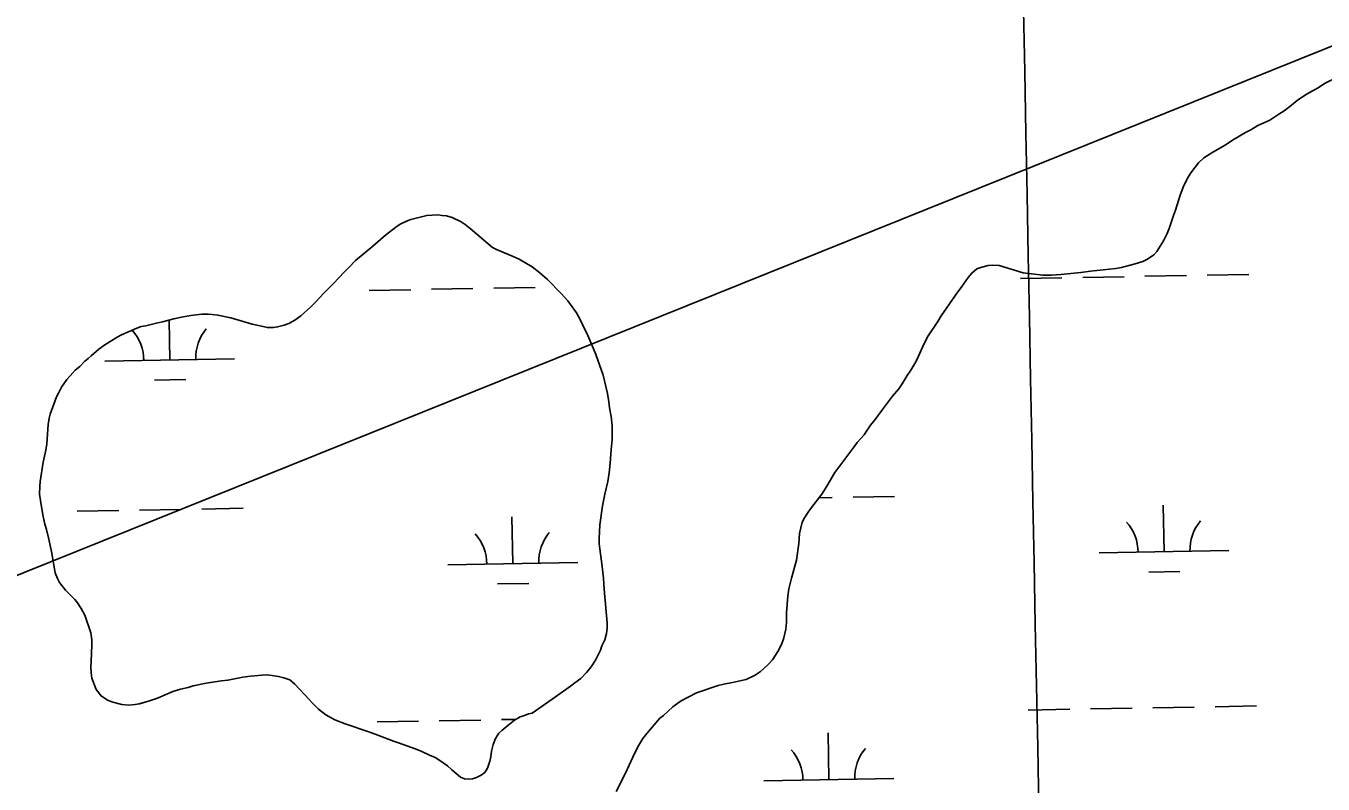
# Model space of a CAD drawing. Extents: x 3957609 to 3995875, y 234277 to 260273.
# Drawn here: x 3976853 to 3977853, y 250480 to 251065 of the extents above; entities that cross this region are included whole.
import ezdxf

# ---------------------------------------------------------------- set-up
doc = ezdxf.new("R2010")
doc.units = 0
for name, color, linetype in [('V-GRID-MAJR', 7, 'Continuous'), ('V-TOPO-SHOR', 7, 'Continuous'), ('V-UTIL-LINE', 7, 'Continuous'), ('V-WETL-SWMP', 7, 'Continuous')]:
    doc.layers.add(name, color=color, linetype=linetype)

msp = doc.modelspace()

# ---------------------------------------------------------------- linework, layer by layer
at = {"layer": 'V-GRID-MAJR'}
msp.add_spline([(3977833.033, 240002.205), (3977775.362, 243028.63), (3977659.886, 249088.434), (3977544.411, 255148.228), (3977486.607, 258181.601)], degree=3, dxfattribs=at)
at = {"layer": 'V-TOPO-SHOR'}
msp.add_line((3976863.674, 250703.799), (3976865.12, 250693.977), dxfattribs=at)
for points in [[(3977845.16, 251015.06), (3977848.909, 251017.032), (3977853.907, 251020.256), (3977856.94, 251021.87), (3977861.224, 251023.842), (3977863.903, 251025.274), (3977868.365, 251027.248), (3977871.222, 251028.323), (3977875.683, 251030.832), (3977879.433, 251032.624), (3977885.501, 251036.208), (3977889.783, 251039.251), (3977898.524, 251046.948), (3977901.199, 251049.811), (3977903.337, 251053.921)], [(3977324.673, 250508.995), (3977328.593, 250515.434), (3977331.624, 250519.368), (3977341.61, 250530.999), (3977344.463, 250533.145), (3977351.778, 250539.769), (3977355.526, 250542.632), (3977358.2, 250544.424), (3977369.983, 250550.516), (3977386.588, 250556.259), (3977391.052, 250557.338), (3977397.659, 250558.6), (3977408.196, 250560.941), (3977414.625, 250563.986), (3977419.085, 250566.853), (3977424.793, 250572.221), (3977428.539, 250575.979), (3977432.637, 250582.596), (3977435.132, 250587.245), (3977437.087, 250592.072), (3977438.863, 250599.757), (3977439.211, 250604.76), (3977439.377, 250612.264), (3977440.252, 250625.127), (3977441.134, 250630.845), (3977443.086, 250639.068), (3977446.996, 250652.828), (3977448.761, 250665.696), (3977449.283, 250673.378), (3977451.413, 250682.135), (3977453.017, 250685.533), (3977456.046, 250690.004), (3977458.54, 250693.579), (3977466.386, 250703.776), (3977470.306, 250709.857), (3977476.542, 250720.584), (3977491.161, 250740.081), (3977493.833, 250743.481), (3977499.005, 250749.564), (3977500.967, 250752.247), (3977503.996, 250756.895), (3977507.561, 250761.368), (3977512.374, 250767.985), (3977520.93, 250779.256), (3977525.745, 250784.98), (3977528.42, 250788.914), (3977532.34, 250795.173), (3977535.191, 250799.287), (3977538.932, 250805.724), (3977541.068, 250810.014), (3977544.095, 250816.988), (3977548.011, 250825.032), (3977555.855, 250836.835), (3977558.347, 250841.128), (3977562.626, 250847.03), (3977571.18, 250859.73), (3977573.855, 250863.127), (3977579.38, 250870.818), (3977582.055, 250874.217), (3977585.981, 250877.439), (3977589.731, 250878.694), (3977594.552, 250879.954), (3977597.946, 250880.316), (3977603.127, 250879.968), (3977621.536, 250874.459), (3977636.905, 250872.698), (3977643.514, 250872.708), (3977650.659, 250873.076), (3977666.021, 250874.531), (3977673.523, 250875.616), (3977692.991, 250877.611), (3977697.458, 250878.512), (3977707.993, 250881.209), (3977713.885, 250883.183), (3977717.457, 250884.975), (3977722.273, 250888.199), (3977724.772, 250890.884), (3977729.761, 250899.109), (3977732.61, 250904.653), (3977734.211, 250908.585), (3977737.41, 250918.593), (3977739.012, 250922.706), (3977742.565, 250934.146), (3977745.412, 250941.654), (3977748.795, 250948.091), (3977750.935, 250951.488), (3977756.817, 250959.178), (3977760.921, 250962.939), (3977767.702, 250967.416), (3977777.34, 250972.789), (3977783.052, 250976.552), (3977793.046, 250982.462), (3977796.972, 250984.613), (3977802.506, 250988.016), (3977811.611, 250991.961), (3977818.57, 250996.796), (3977822.675, 250999.303), (3977827.135, 251002.526), (3977832.847, 251007.179), (3977839.27, 251011.656), (3977845.16, 251015.06)], [(3977298.262, 250639.113), (3977296.994, 250650.008), (3977294.825, 250665.37), (3977294.819, 250669.479), (3977295.515, 250680.2), (3977297.457, 250694.673), (3977299.228, 250703.787), (3977301.536, 250713.439), (3977302.597, 250720.228), (3977303.478, 250727.734), (3977304.176, 250738.275), (3977304.879, 250745.779), (3977305.041, 250756.498), (3977304.135, 250763.644), (3977302.874, 250770.431), (3977302.329, 250774.895), (3977301.248, 250781.324), (3977300.347, 250785.791), (3977298.01, 250795.613), (3977292.445, 250811.503), (3977290.651, 250815.788), (3977285.451, 250827.75), (3977283.659, 250831.142), (3977280.612, 250837.925), (3977277.567, 250843.458), (3977270.761, 250852.738), (3977265.571, 250858.446), (3977255.014, 250869.148), (3977249.11, 250874.498), (3977243.386, 250878.954), (3977233.193, 250884.834), (3977228.724, 250886.97), (3977215.852, 250892.309), (3977212.635, 250893.913), (3977195.638, 250908.533), (3977191.702, 250911.565), (3977188.663, 250913.705), (3977181.69, 250917.088), (3977177.221, 250918.329), (3977173.825, 250918.681), (3977170.61, 250919.214), (3977162.035, 250918.663), (3977149.892, 250915.607), (3977146.499, 250914.172), (3977141.68, 250911.841), (3977138.11, 250909.693), (3977130.258, 250903.428), (3977120.626, 250895.015), (3977107.245, 250883.917), (3977102.074, 250878.549), (3977098.328, 250874.969), (3977090.123, 250866.201), (3977082.275, 250858.151), (3977076.924, 250852.246), (3977072.466, 250847.952), (3977064.974, 250841.328), (3977060.511, 250837.927), (3977055.692, 250835.418), (3977052.121, 250834.162), (3977047.122, 250832.725), (3977043.906, 250832.362), (3977039.083, 250832.354), (3977036.046, 250832.887), (3977027.645, 250834.836), (3977011.202, 250839.635), (3977001.193, 250841.763), (3976996.726, 250842.291), (3976993.509, 250842.465), (3976988.686, 250842.457), (3976980.291, 250841.55), (3976973.148, 250840.11), (3976967.254, 250838.848), (3976958.505, 250836.511), (3976953.682, 250835.61), (3976945.645, 250833.634), (3976942.074, 250832.913), (3976938.68, 250831.658), (3976926.898, 250826.636), (3976923.506, 250824.844), (3976914.049, 250818.753), (3976909.408, 250815.532), (3976903.342, 250810.518), (3976901.202, 250808.372), (3976898.703, 250806.224), (3976894.603, 250802.107), (3976891.211, 250799.244), (3976887.29, 250794.949), (3976884.793, 250792.088), (3976880.515, 250786.364), (3976878.377, 250781.715), (3976876.773, 250778.676), (3976873.572, 250770.273), (3976871.973, 250765.448), (3976871.084, 250762.231), (3976870.377, 250757.405), (3976869.329, 250742.576), (3976868.622, 250737.573), (3976866.492, 250728.459), (3976864.194, 250713.447), (3976863.844, 250709.695), (3976863.674, 250703.799)], [(3976865.12, 250693.977), (3976866.562, 250686.475), (3976867.821, 250680.581), (3976869.079, 250676.475), (3976870.697, 250670.046), (3976872.857, 250659.509), (3976875.743, 250643.078), (3976877.537, 250638.791), (3976879.149, 250635.758), (3976883.804, 250629.69), (3976890.962, 250622.557), (3976892.93, 250620.058), (3976895.797, 250615.598), (3976898.484, 250610.42), (3976903.151, 250596.85), (3976903.874, 250591.493), (3976904.059, 250587.563), (3976903.544, 250574.697), (3976903.192, 250570.411), (3976903.559, 250565.944), (3976904.099, 250562.016), (3976907.329, 250553.087), (3976911.089, 250548.27), (3976915.919, 250544.882), (3976920.209, 250543.461), (3976927.178, 250541.507), (3976932.362, 250541.157), (3976937.363, 250541.524), (3976940.576, 250542.064), (3976948.435, 250544.399), (3976954.505, 250546.554), (3976966.287, 250551.753), (3976972.181, 250553.369), (3976978.253, 250554.809), (3976982.182, 250556.067), (3976992.004, 250558.047), (3977003.97, 250559.853), (3977008.793, 250560.396), (3977020.401, 250562.739), (3977026.117, 250563.462), (3977038.264, 250564.375), (3977042.911, 250564.025), (3977047.912, 250563.14), (3977052.024, 250562.254), (3977056.493, 250560.652), (3977060.429, 250557.265), (3977071.523, 250545.491), (3977073.672, 250542.994), (3977078.681, 250537.999), (3977084.405, 250533.543), (3977091.201, 250529.803), (3977099.067, 250526.776), (3977117.479, 250520.554), (3977124.272, 250518.064), (3977136.427, 250513.259), (3977140.359, 250512.016), (3977153.943, 250507.214), (3977158.236, 250505.434), (3977164.134, 250502.585), (3977168.427, 250500.805), (3977171.466, 250499.024), (3977178.083, 250494.391), (3977181.304, 250491.358), (3977188.102, 250485.652), (3977191.141, 250484.229), (3977194.178, 250484.055), (3977197.394, 250484.415), (3977200.429, 250485.314), (3977204, 250487.106), (3977206.855, 250489.255), (3977208.993, 250492.474), (3977210.771, 250498.016), (3977211.48, 250501.233), (3977212.008, 250505.7), (3977213.251, 250510.703), (3977215.031, 250515.53), (3977217.704, 250519.465), (3977219.844, 250521.611), (3977224.482, 250525.549), (3977229.658, 250529.49), (3977234.118, 250531.996), (3977237.334, 250533.074), (3977240.369, 250534.329), (3977243.404, 250535.05), (3977261.25, 250547.406), (3977272.848, 250555.821), (3977276.059, 250558.328), (3977280.7, 250561.549), (3977285.159, 250566.202), (3977288.011, 250569.602), (3977289.793, 250572.104), (3977292.29, 250576.219), (3977296.029, 250583.549), (3977297.094, 250586.944), (3977299.23, 250591.593), (3977300.474, 250596.418), (3977301.004, 250600.172), (3977301.176, 250604.639), (3977298.995, 250627.503), (3977298.448, 250634.29), (3977298.262, 250639.113)], [(3977307.934, 250474.491), (3977315.235, 250488.794), (3977318.084, 250494.872), (3977320.755, 250501.129), (3977324.673, 250508.995)]]:
    msp.add_lwpolyline(points, dxfattribs=at)
at = {"layer": 'V-UTIL-LINE'}
msp.add_lwpolyline([(3961767.682, 245361.868), (3961943.705, 245468.964), (3965208.639, 247597.169), (3966396.749, 247622.307), (3967484.854, 247669.667), (3969697.646, 247716.332), (3970569.601, 248052.102), (3971717.759, 248552.062), (3975420.027, 250066.441), (3979384.42, 251663.69), (3984441.626, 253334.756), (3993476.194, 256555.397)], dxfattribs=at)
at = {"layer": 'V-WETL-SWMP'}
for p, q in [((3977619.503, 250869.944), (3977651.497, 250870.526)), ((3977667.495, 250870.817), (3977699.49, 250871.398)), ((3977715.487, 250871.689), (3977747.482, 250872.271)), ((3977763.479, 250872.562), (3977795.474, 250873.144)), ((3977117.678, 250860.819), (3977149.672, 250861.401)), ((3977165.67, 250861.692), (3977197.664, 250862.274)), ((3977213.662, 250862.565), (3977245.657, 250863.146)), ((3976964.034, 250807.275), (3976963.478, 250837.84)), ((3976914.042, 250806.366), (3977014.025, 250808.184)), ((3976952.316, 250791.629), (3976976.312, 250792.065)), ((3977464.187, 250700.918), (3977474.548, 250701.107)), ((3977490.546, 250701.398), (3977522.54, 250701.979)), ((3977730.194, 250659.318), (3977729.54, 250695.312)), ((3976892.736, 250690.528), (3976924.731, 250691.109)), ((3976940.729, 250691.4), (3976972.723, 250691.982)), ((3976988.721, 250692.273), (3977020.715, 250692.855)), ((3977228.369, 250650.193), (3977227.715, 250686.187)), ((3977680.203, 250658.409), (3977780.186, 250660.227)), ((3977178.377, 250649.284), (3977278.361, 250651.102)), ((3977718.477, 250643.671), (3977742.473, 250644.107)), ((3977216.652, 250634.546), (3977240.648, 250634.983)), ((3977625.551, 250537.324), (3977657.546, 250537.906)), ((3977673.543, 250538.197), (3977705.538, 250538.778)), ((3977721.535, 250539.069), (3977753.53, 250539.651)), ((3977769.527, 250539.942), (3977801.522, 250540.524)), ((3977123.726, 250528.199), (3977155.72, 250528.781)), ((3977171.718, 250529.072), (3977203.713, 250529.654)), ((3977219.71, 250529.945), (3977230.827, 250530.147)), ((3977471.907, 250483.78), (3977471.252, 250519.774)), ((3977421.915, 250482.871), (3977521.899, 250484.689))]:
    msp.add_line(p, q, dxfattribs=at)
for points in [[(3977558.348, 250841.128), (3977562.626, 250847.031), (3977571.181, 250859.729), (3977573.855, 250863.127), (3977579.381, 250870.818), (3977582.055, 250874.217), (3977585.981, 250877.439), (3977589.73, 250878.695), (3977594.552, 250879.954), (3977597.946, 250880.317), (3977603.127, 250879.968), (3977621.537, 250874.459), (3977636.904, 250872.697), (3977643.514, 250872.708), (3977650.659, 250873.077), (3977666.021, 250874.531), (3977673.523, 250875.615), (3977692.992, 250877.611), (3977697.457, 250878.512), (3977707.993, 250881.209), (3977713.885, 250883.183), (3977717.456, 250884.976), (3977722.274, 250888.199), (3977724.771, 250890.883), (3977729.76, 250899.109), (3977732.609, 250904.652), (3977734.211, 250908.585), (3977737.41, 250918.594), (3977739.012, 250922.706), (3977742.566, 250934.145), (3977745.412, 250941.653), (3977748.796, 250948.09), (3977750.935, 250951.488), (3977756.818, 250959.179), (3977760.921, 250962.938), (3977767.702, 250967.415), (3977777.341, 250972.79), (3977783.052, 250976.551), (3977793.046, 250982.462), (3977796.973, 250984.612), (3977802.506, 250988.016), (3977811.611, 250991.961), (3977818.57, 250996.796), (3977822.675, 250999.303), (3977827.136, 251002.526), (3977832.846, 251007.18), (3977839.27, 251011.657), (3977845.16, 251015.061), (3977848.909, 251017.032), (3977853.906, 251020.256)], [(3976863.675, 250703.799), (3976863.844, 250709.695), (3976864.195, 250713.447), (3976866.493, 250728.458), (3976868.623, 250737.573), (3976869.329, 250742.576), (3976870.377, 250757.406), (3976871.084, 250762.231), (3976871.972, 250765.448), (3976873.572, 250770.274), (3976876.774, 250778.676), (3976878.377, 250781.715), (3976880.514, 250786.364), (3976884.792, 250792.088), (3976887.289, 250794.95), (3976891.212, 250799.244), (3976894.602, 250802.108), (3976898.704, 250806.224), (3976901.202, 250808.371), (3976903.342, 250810.519), (3976909.408, 250815.531), (3976914.048, 250818.754), (3976923.507, 250824.843), (3976926.898, 250826.635), (3976938.681, 250831.657), (3976942.074, 250832.913), (3976945.646, 250833.633), (3976953.682, 250835.611), (3976958.504, 250836.512), (3976967.254, 250838.849), (3976973.148, 250840.109), (3976980.291, 250841.55), (3976988.686, 250842.456), (3976993.51, 250842.464), (3976996.726, 250842.291), (3977001.193, 250841.762), (3977011.201, 250839.634), (3977027.645, 250834.837), (3977036.045, 250832.886), (3977039.083, 250832.355), (3977043.906, 250832.362), (3977047.121, 250832.725), (3977052.121, 250834.162), (3977055.692, 250835.418), (3977060.512, 250837.927), (3977064.973, 250841.329), (3977072.466, 250847.951), (3977076.925, 250852.246), (3977082.275, 250858.15), (3977090.123, 250866.202), (3977098.327, 250874.969), (3977102.073, 250878.548), (3977107.245, 250883.916), (3977120.626, 250895.014), (3977130.259, 250903.427), (3977138.11, 250909.692), (3977141.68, 250911.842), (3977146.499, 250914.172), (3977149.892, 250915.607), (3977162.035, 250918.663), (3977170.609, 250919.213), (3977173.826, 250918.682), (3977177.221, 250918.33), (3977181.689, 250917.087), (3977188.662, 250913.704), (3977191.703, 250911.565), (3977195.638, 250908.534), (3977212.634, 250893.912), (3977215.852, 250892.309), (3977228.723, 250886.971), (3977233.193, 250884.834), (3977243.386, 250878.955), (3977249.11, 250874.498), (3977255.014, 250869.148), (3977265.572, 250858.446), (3977270.762, 250852.737), (3977277.566, 250843.458), (3977280.612, 250837.925), (3977283.66, 250831.141), (3977285.452, 250827.75), (3977290.652, 250815.788), (3977292.445, 250811.503), (3977298.009, 250795.612), (3977300.347, 250785.79), (3977301.248, 250781.325), (3977302.33, 250774.896), (3977302.873, 250770.43), (3977304.135, 250763.644), (3977305.04, 250756.499), (3977304.878, 250745.779), (3977304.176, 250738.275), (3977303.478, 250727.733), (3977302.597, 250720.229), (3977301.536, 250713.438), (3977299.229, 250703.787), (3977297.457, 250694.673), (3977295.515, 250680.199), (3977294.818, 250669.479), (3977294.825, 250665.37), (3977296.993, 250650.009), (3977298.262, 250639.113)], [(3977307.935, 250474.49), (3977315.236, 250488.793), (3977318.085, 250494.872), (3977320.755, 250501.129), (3977324.672, 250508.996), (3977328.592, 250515.434), (3977331.623, 250519.369), (3977341.609, 250530.998), (3977344.463, 250533.146), (3977351.777, 250539.768), (3977355.525, 250542.632), (3977358.201, 250544.423), (3977369.983, 250550.516), (3977386.588, 250556.26), (3977391.052, 250557.339), (3977397.66, 250558.6), (3977408.197, 250560.94), (3977414.624, 250563.987), (3977419.085, 250566.853), (3977424.793, 250572.222), (3977428.539, 250575.979), (3977432.637, 250582.596), (3977435.131, 250587.245), (3977437.088, 250592.072), (3977438.862, 250599.756), (3977439.212, 250604.759), (3977439.378, 250612.263), (3977440.251, 250625.127), (3977441.135, 250630.845), (3977443.087, 250639.067), (3977446.995, 250652.829), (3977448.761, 250665.695), (3977449.284, 250673.378), (3977451.414, 250682.135), (3977453.016, 250685.532), (3977456.046, 250690.003), (3977458.541, 250693.58), (3977466.386, 250703.776), (3977470.306, 250709.856), (3977476.542, 250720.585), (3977491.16, 250740.082), (3977493.834, 250743.481), (3977499.005, 250749.563), (3977500.966, 250752.246), (3977503.995, 250756.896), (3977507.561, 250761.368), (3977512.374, 250767.986), (3977520.931, 250779.255), (3977525.746, 250784.979), (3977528.419, 250788.914), (3977532.339, 250795.173), (3977535.191, 250799.286), (3977538.932, 250805.724), (3977541.069, 250810.015), (3977544.095, 250816.987), (3977548.012, 250825.033), (3977555.854, 250836.836), (3977558.348, 250841.128)], [(3976867.821, 250680.581), (3976866.561, 250686.475), (3976865.12, 250693.976), (3976863.675, 250703.799)], [(3977298.262, 250639.113), (3977298.448, 250634.29), (3977298.995, 250627.502), (3977301.176, 250604.638), (3977301.004, 250600.172), (3977300.474, 250596.419), (3977299.231, 250591.593), (3977297.095, 250586.945), (3977296.029, 250583.549), (3977292.289, 250576.218), (3977289.794, 250572.105), (3977288.012, 250569.601), (3977285.159, 250566.202), (3977280.7, 250561.55), (3977276.06, 250558.327), (3977272.849, 250555.82), (3977261.25, 250547.405), (3977243.404, 250535.049), (3977240.368, 250534.33), (3977237.333, 250533.074), (3977234.119, 250531.997), (3977229.657, 250529.489), (3977224.483, 250525.55), (3977219.844, 250521.612), (3977217.704, 250519.465), (3977215.03, 250515.53), (3977213.251, 250510.704), (3977212.009, 250505.7), (3977211.48, 250501.233), (3977210.771, 250498.016), (3977208.993, 250492.475), (3977206.855, 250489.255), (3977204, 250487.107), (3977200.429, 250485.315), (3977197.394, 250484.416), (3977194.179, 250484.054), (3977191.141, 250484.228), (3977188.102, 250485.652), (3977181.304, 250491.358), (3977178.083, 250494.39), (3977171.466, 250499.024), (3977168.426, 250500.806), (3977164.135, 250502.585), (3977158.235, 250505.434), (3977153.944, 250507.214), (3977140.359, 250512.016), (3977136.427, 250513.26), (3977124.271, 250518.064), (3977117.478, 250520.554), (3977099.067, 250526.777), (3977091.201, 250529.802), (3977084.406, 250533.542), (3977078.682, 250537.999), (3977073.672, 250542.994), (3977071.524, 250545.491), (3977060.429, 250557.264), (3977056.493, 250560.652), (3977052.024, 250562.253), (3977047.913, 250563.14), (3977042.91, 250564.025), (3977038.264, 250564.375), (3977026.117, 250563.462), (3977020.402, 250562.738), (3977008.793, 250560.397), (3977003.97, 250559.853), (3976992.004, 250558.047), (3976982.181, 250556.066), (3976978.253, 250554.809), (3976972.181, 250553.37), (3976966.288, 250551.753), (3976954.505, 250546.553), (3976948.434, 250544.4), (3976940.577, 250542.064), (3976937.363, 250541.523), (3976932.361, 250541.158), (3976927.179, 250541.507), (3976920.209, 250543.461), (3976915.919, 250544.883), (3976911.09, 250548.27), (3976907.33, 250553.087), (3976904.1, 250562.015), (3976903.558, 250565.944), (3976903.193, 250570.41), (3976903.544, 250574.698), (3976904.059, 250587.562), (3976903.874, 250591.492), (3976903.151, 250596.85), (3976898.484, 250610.42), (3976895.796, 250615.597), (3976892.93, 250620.059), (3976890.961, 250622.557), (3976883.803, 250629.691), (3976879.149, 250635.758), (3976877.536, 250638.792), (3976875.742, 250643.077), (3976872.857, 250659.508), (3976870.697, 250670.045), (3976869.078, 250676.474), (3976867.821, 250680.581)]]:
    msp.add_lwpolyline(points, dxfattribs=at)
for centre, start, end in [((3976908.791, 250806.746), 0.269879, 41.607706), ((3977019.259, 250808.754), 140.269876, 181.813534), ((3977785.419, 250660.797), 140.269876, 181.813534), ((3977283.594, 250651.672), 140.269876, 181.813534), ((3977674.952, 250658.788), 0.269879, 41.813537), ((3977173.127, 250649.663), 0.269879, 41.813537), ((3977416.664, 250483.25), 0.269879, 41.813537), ((3977527.132, 250485.259), 140.269876, 181.813534)]:
    msp.add_arc(centre, 35.246, start, end, dxfattribs=at)

doc.saveas('drawing.dxf')
